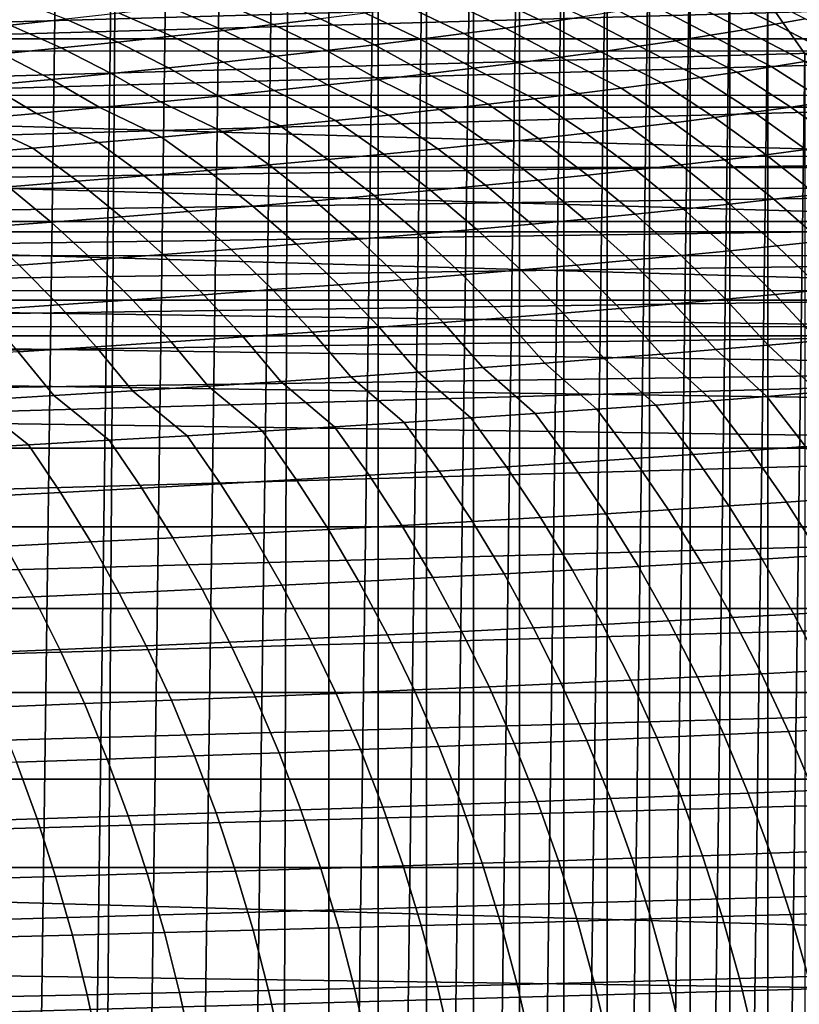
# Model space of a CAD drawing. Header units: metres. Extents: x -166 to 33, y -71 to 34.
# Tile 261 of 332: x 12 to 20, y 4 to 13. Entities that reach past the tile are written whole.
import ezdxf

# ---------------------------------------------------------------- set-up
doc = ezdxf.new("R2010")
doc.units = ezdxf.units.M
doc.layers.add('solid_12208131', color=7, linetype='CONTINUOUS')

msp = doc.modelspace()

# ---------------------------------------------------------------- linework, layer by layer
at = {"layer": 'solid_12208131'}
for points in [[(11.653308, -20.361021, -0.2), (12.189622, 20.050842, -0.2), (12.718188, 19.726845, -0.2), (12.189622, -20.050842, -0.2)], [(12.189622, -20.050842, -0.2), (12.718188, 19.726845, -0.2), (13.238109, 19.389509, -0.2), (12.718188, -19.726845, -0.2)], [(12.970695, -19.565378, -0.2), (12.718188, -19.726845, -0.2), (13.238109, 19.389509, -0.2)], [(12.970695, -19.565378, -0.2), (13.238109, 19.389509, -0.2), (13.748559, 19.039461, -0.2), (13.238109, -19.389509, -0.2)], [(13.238109, -19.389509, -0.2), (13.748559, 19.039461, -0.2), (14.248661, 18.677298, -0.2), (13.748559, -19.039461, -0.2)], [(13.748559, -19.039461, -0.2), (14.248661, 18.677298, -0.2), (14.738088, 18.3034, -0.2), (14.248661, -18.677298, -0.2)], [(14.248661, -18.677298, -0.2), (14.738088, 18.3034, -0.2), (14.83966, 18.223272, -0.2), (14.738088, -18.3034, -0.2)], [(15.216696, -17.917906, -0.2), (14.738088, -18.3034, -0.2), (14.83966, 18.223272, -0.2), (15.216696, 17.917906, -0.2)], [(15.216696, -17.917906, -0.2), (15.216696, 17.917906, -0.2), (15.683777, 17.521519, -0.2)], [(15.683777, -17.521519, -0.2), (15.216696, -17.917906, -0.2), (15.683777, 17.521519, -0.2)], [(15.683777, -17.521519, -0.2), (15.683777, 17.521519, -0.2), (16.139318, 17.114267, -0.2)], [(16.139318, -17.114267, -0.2), (15.683777, -17.521519, -0.2), (16.139318, 17.114267, -0.2)], [(16.139318, -17.114267, -0.2), (16.139318, 17.114267, -0.2), (16.583292, 16.696228, -0.2)], [(16.583292, -16.696228, -0.2), (16.139318, -17.114267, -0.2), (16.583292, 16.696228, -0.2)], [(16.583292, -16.696228, -0.2), (16.583292, 16.696228, -0.2), (17.015635, 16.267481, -0.2)], [(17.015635, -16.267481, -0.2), (16.583292, -16.696228, -0.2), (17.015635, 16.267481, -0.2)], [(17.015635, -16.267481, -0.2), (17.015635, 16.267481, -0.2), (17.436235, 15.82814, -0.2)], [(17.436235, -15.828141, -0.2), (17.015635, -16.267481, -0.2), (17.436235, 15.82814, -0.2)], [(17.436235, -15.828141, -0.2), (17.436235, 15.82814, -0.2), (17.845177, 15.378242, -0.2)], [(17.845177, -15.378242, -0.2), (17.436235, -15.828141, -0.2), (17.845177, 15.378242, -0.2)], [(17.845177, -15.378242, -0.2), (17.845177, 15.378242, -0.2), (18.242527, 14.917761, -0.2)], [(18.242527, -14.917761, -0.2), (17.845177, -15.378242, -0.2), (18.242527, 14.917761, -0.2)], [(18.242527, -14.917761, -0.2), (18.242527, 14.917761, -0.2), (18.627888, 14.447185, -0.2)], [(18.627888, -14.447186, -0.2), (18.242527, -14.917761, -0.2), (18.627888, 14.447185, -0.2)], [(18.627888, -14.447186, -0.2), (18.627888, 14.447185, -0.2), (19.001162, 13.96664, -0.2)], [(19.001162, -13.96664, -0.2), (18.627888, -14.447186, -0.2), (19.001162, 13.96664, -0.2)], [(19.001162, -13.96664, -0.2), (19.001162, 13.96664, -0.2), (19.361843, 13.476766, -0.2)], [(23.760414, 13.61153, 136.199997), (7.33399, 13.612463, 136.199997), (6.570978, 13.121778, 136.199997)], [(24.523552, 13.120598, 136.199997), (23.760414, 13.61153, 136.199997), (6.570978, 13.121778, 136.199997)], [(17.260868, 13.2752, 183.310104), (17.61776, 13.328105, 181.600967), (17.078506, 13.579411, 181.459488), (16.727575, 13.525568, 183.162277)], [(19.429594, 13.258281, 174.865494), (19.711723, 13.310496, 173.145172), (19.155827, 13.593335, 173.036194), (18.878986, 13.540063, 174.750717)], [(6.665222, 13.00564, 136.449997), (7.421, 13.491399, 136.449997), (23.676027, 13.49112, 136.449997)], [(6.665222, 13.00564, 136.449997), (23.676027, 13.49112, 136.449997), (24.431746, 13.005406, 136.449997)], [(12.20992, 13.250574, 198.130722), (12.736465, 13.307045, 196.469284), (12.239281, 13.498008, 196.260635), (11.720287, 13.440809, 197.91478)], [(14.225808, 13.200253, 193.32106), (14.693103, 13.254935, 191.636948), (14.182461, 13.474468, 191.452805), (13.72211, 13.418952, 193.129868)], [(14.693103, 13.254935, 191.636948), (15.139423, 13.309381, 189.948624), (14.621998, 13.529744, 189.771439), (14.182461, 13.474468, 191.452805)], [(16.49263, 13.169223, 186.722031), (16.886042, 13.222252, 185.017242), (16.358843, 13.471683, 184.86293), (15.971663, 13.417715, 186.561157)], [(16.886042, 13.222252, 185.017242), (17.260868, 13.2752, 183.310104), (16.727575, 13.525568, 183.162277), (16.358843, 13.471683, 184.86293)], [(18.820066, 13.154262, 178.304581), (19.132553, 13.206218, 176.585358), (18.587332, 13.486946, 176.464691), (18.280342, 13.43394, 178.177933)], [(19.132553, 13.206218, 176.585358), (19.429594, 13.258281, 174.865494), (18.878986, 13.540063, 174.750717), (18.587332, 13.486946, 176.464691)], [(19.361843, -13.476766, -0.2), (19.001162, -13.96664, -0.2), (19.361843, 13.476766, -0.2)], [(19.860577, 13.444878, 2.938449), (20.388765, 12.655087, 2.828403), (19.709709, 12.977894, -0.2), (19.361843, 13.476766, -0.2)], [(19.361843, -13.476766, -0.2), (19.361843, 13.476766, -0.2), (19.709709, 12.977894, -0.2)], [(13.736909, 13.145294, 195.000473), (14.225808, 13.200253, 193.32106), (13.72211, 13.418952, 193.129868), (13.240319, 13.363157, 194.802185)], [(16.079987, 13.116074, 188.424088), (16.49263, 13.169223, 186.722031), (15.971663, 13.417715, 186.561157), (15.565401, 13.363627, 188.256531)], [(18.146147, 13.050522, 181.739822), (18.491484, 13.102375, 180.022842), (17.957369, 13.381005, 179.890137), (17.61776, 13.328105, 181.600967)], [(18.491484, 13.102375, 180.022842), (18.820066, 13.154262, 178.304581), (18.280342, 13.43394, 178.177933), (17.957369, 13.381005, 179.890137)], [(12.691783, 13.034393, 198.343384), (13.225778, 13.090021, 196.674728), (12.736465, 13.307045, 196.469284), (12.20992, 13.250574, 198.130722)], [(13.225778, 13.090021, 196.674728), (13.736909, 13.145294, 195.000473), (13.240319, 13.363157, 194.802185), (12.736465, 13.307045, 196.469284)], [(15.194478, 13.009265, 191.81813), (15.647481, 13.062767, 190.12294), (15.139423, 13.309381, 189.948624), (14.693103, 13.254935, 191.636948)], [(15.647481, 13.062767, 190.12294), (16.079987, 13.116074, 188.424088), (15.565401, 13.363627, 188.256531), (15.139423, 13.309381, 189.948624)], [(17.783398, 12.998662, 183.455215), (18.146147, 13.050522, 181.739822), (17.61776, 13.328105, 181.600967), (17.260868, 13.2752, 183.310104)], [(20.292574, 13.008407, 173.020981), (19.711723, 13.310496, 173.145172), (19.429594, 13.258281, 174.865494), (20.009104, 12.957655, 174.736069)], [(12.134295, 12.978373, 200.005951), (12.691783, 13.034393, 198.343384), (12.20992, 13.250574, 198.130722), (11.660058, 13.193707, 199.786057)], [(14.224442, 12.901517, 195.195572), (14.720343, 12.955527, 193.509155), (14.225808, 13.200253, 193.32106), (13.736909, 13.145294, 195.000473)], [(14.720343, 12.955527, 193.509155), (15.194478, 13.009265, 191.81813), (14.693103, 13.254935, 191.636948), (14.225808, 13.200253, 193.32106)], [(17.003042, 12.894776, 186.879944), (17.402582, 12.94676, 185.168701), (16.886042, 13.222252, 185.017242), (16.49263, 13.169223, 186.722031)], [(17.402582, 12.94676, 185.168701), (17.783398, 12.998662, 183.455215), (17.260868, 13.2752, 183.310104), (16.886042, 13.222252, 185.017242)], [(19.710871, 12.907057, 176.450775), (19.132553, 13.206218, 176.585358), (18.820066, 13.154262, 178.304581), (19.397379, 12.856567, 178.164963)], [(20.009104, 12.957655, 174.736069), (19.429594, 13.258281, 174.865494), (19.132553, 13.206218, 176.585358), (19.710871, 12.907057, 176.450775)], [(24.523552, 13.120598, 136.199997), (6.570978, 13.121778, 136.199997), (5.83672, 12.588051, 136.199997)], [(25.258116, 12.586449, 136.199997), (24.523552, 13.120598, 136.199997), (5.83672, 12.588051, 136.199997)], [(13.706142, 12.847196, 196.876877), (14.224442, 12.901517, 195.195572), (13.736909, 13.145294, 195.000473), (13.225778, 13.090021, 196.674728)], [(16.145208, 12.790418, 190.294067), (16.584131, 12.842675, 188.588547), (16.079987, 13.116074, 188.424088), (15.647481, 13.062767, 190.12294)], [(16.584131, 12.842675, 188.588547), (17.003042, 12.894776, 186.879944), (16.49263, 13.169223, 186.722031), (16.079987, 13.116074, 188.424088)], [(19.067982, 12.806149, 179.878342), (18.491484, 13.102375, 180.022842), (18.146147, 13.050522, 181.739822), (18.722029, 12.755768, 181.590591)], [(19.397379, 12.856567, 178.164963), (18.820066, 13.154262, 178.304581), (18.491484, 13.102375, 180.022842), (19.067982, 12.806149, 179.878342)], [(12.599807, 12.737467, 200.222305), (13.164809, 12.792525, 198.552597), (12.691783, 13.034393, 198.343384), (12.134295, 12.978373, 200.005951)], [(13.164809, 12.792525, 198.552597), (13.706142, 12.847196, 196.876877), (13.225778, 13.090021, 196.674728), (12.691783, 13.034393, 198.343384)], [(15.204781, 12.685285, 193.693817), (15.685638, 12.737967, 191.995972), (15.194478, 13.009265, 191.81813), (14.720343, 12.955527, 193.509155)], [(15.685638, 12.737967, 191.995972), (16.145208, 12.790418, 190.294067), (15.647481, 13.062767, 190.12294), (15.194478, 13.009265, 191.81813)], [(18.722029, 12.755768, 181.590591), (18.146147, 13.050522, 181.739822), (17.783398, 12.998662, 183.455215), (18.358873, 12.705386, 183.301407)], [(5.937696, 12.477086, 136.449997), (6.665222, 13.00564, 136.449997), (24.431746, 13.005406, 136.449997)], [(5.937696, 12.477086, 136.449997), (24.431746, 13.005406, 136.449997), (25.159126, 12.476976, 136.449997)], [(12.0105, 12.681982, 201.885529), (12.599807, 12.737467, 200.222305), (12.134295, 12.978373, 200.005951), (11.55268, 12.921921, 201.662018)], [(14.701998, 12.632333, 195.387085), (15.204781, 12.685285, 193.693817), (14.720343, 12.955527, 193.509155), (14.224442, 12.901517, 195.195572)], [(17.977863, 12.654968, 185.010483), (17.402582, 12.94676, 185.168701), (17.003042, 12.894776, 186.879944), (17.57835, 12.604478, 186.717529)], [(18.358873, 12.705386, 183.301407), (17.783398, 12.998662, 183.455215), (17.402582, 12.94676, 185.168701), (17.977863, 12.654968, 185.010483)], [(19.709709, -12.977894, -0.2), (19.361843, -13.476766, -0.2), (19.709709, 12.977894, -0.2)], [(13.628106, 12.525474, 198.758011), (14.176653, 12.579076, 197.075317), (13.706142, 12.847196, 196.876877), (13.164809, 12.792525, 198.552597)], [(14.176653, 12.579076, 197.075317), (14.701998, 12.632333, 195.387085), (14.224442, 12.901517, 195.195572), (13.706142, 12.847196, 196.876877)], [(17.159691, 12.553879, 188.42215), (16.584131, 12.842675, 188.588547), (16.145208, 12.790418, 190.294067), (16.721254, 12.503135, 190.123901)], [(17.57835, 12.604478, 186.717529), (17.003042, 12.894776, 186.879944), (16.584131, 12.842675, 188.588547), (17.159691, 12.553879, 188.42215)], [(19.578161, 12.476697, 180.004333), (19.912884, 12.525867, 178.285217), (19.397379, 12.856567, 178.164963), (19.067982, 12.806149, 179.878342)], [(19.912884, 12.525867, 178.285217), (20.231594, 12.575105, 176.565353), (19.710871, 12.907057, 176.450775), (19.397379, 12.856567, 178.164963)], [(12.45885, 12.417087, 202.10495), (13.055718, 12.47149, 200.434708), (12.599807, 12.737467, 200.222305), (12.0105, 12.681982, 201.885529)], [(13.055718, 12.47149, 200.434708), (13.628106, 12.525474, 198.758011), (13.164809, 12.792525, 198.552597), (12.599807, 12.737467, 200.222305)], [(16.262409, 12.45221, 191.822266), (15.685638, 12.737967, 191.995972), (15.204781, 12.685285, 193.693817), (15.782526, 12.401069, 193.516785)], [(16.721254, 12.503135, 190.123901), (16.145208, 12.790418, 190.294067), (15.685638, 12.737967, 191.995972), (16.262409, 12.45221, 191.822266)], [(18.858055, 12.378427, 183.439163), (19.22677, 12.427563, 181.722427), (18.722029, 12.755768, 181.590591), (18.358873, 12.705386, 183.301407)], [(19.22677, 12.427563, 181.722427), (19.578161, 12.476697, 180.004333), (19.067982, 12.806149, 179.878342), (18.722029, 12.755768, 181.590591)], [(11.836861, 12.362226, 203.76828), (12.45885, 12.417087, 202.10495), (12.0105, 12.681982, 201.885529), (11.396253, 12.626033, 203.541809)], [(15.782526, 12.401069, 193.516785), (15.204781, 12.685285, 193.693817), (14.701998, 12.632333, 195.387085), (15.280976, 12.349673, 195.206955)], [(18.066038, 12.280011, 186.867432), (18.471363, 12.329255, 185.154266), (17.977863, 12.654968, 185.010483), (17.57835, 12.604478, 186.717529)], [(18.471363, 12.329255, 185.154266), (18.858055, 12.378427, 183.439163), (18.358873, 12.705386, 183.301407), (17.977863, 12.654968, 185.010483)], [(25.258116, 12.586449, 136.199997), (5.83672, 12.588051, 136.199997), (5.133691, 12.012799, 136.199997)], [(25.96146, 12.010715, 136.199997), (25.258116, 12.586449, 136.199997), (5.133691, 12.012799, 136.199997)], [(14.757129, 12.297989, 196.892288), (14.176653, 12.579076, 197.075317), (13.628106, 12.525474, 198.758011), (14.210353, 12.245978, 198.572327)], [(15.280976, 12.349673, 195.206955), (14.701998, 12.632333, 195.387085), (14.176653, 12.579076, 197.075317), (14.757129, 12.297989, 196.892288)], [(17.196907, 12.181169, 190.286346), (17.641432, 12.230661, 188.578293), (17.159691, 12.553879, 188.42215), (16.721254, 12.503135, 190.123901)], [(17.641432, 12.230661, 188.578293), (18.066038, 12.280011, 186.867432), (17.57835, 12.604478, 186.717529), (17.159691, 12.553879, 188.42215)], [(5.241344, 11.907596, 136.449997), (5.937696, 12.477086, 136.449997), (25.855291, 11.907668, 136.449997)], [(5.937696, 12.477086, 136.449997), (25.159126, 12.476976, 136.449997), (25.855291, 11.907668, 136.449997)], [(13.640018, 12.193606, 200.246567), (13.055718, 12.47149, 200.434708), (12.45885, 12.417087, 202.10495), (13.045493, 12.140836, 201.914581)], [(14.210353, 12.245978, 198.572327), (13.628106, 12.525474, 198.758011), (13.055718, 12.47149, 200.434708), (13.640018, 12.193606, 200.246567)], [(16.245577, 12.081614, 193.692078), (16.731834, 12.131497, 191.991104), (16.262409, 12.45221, 191.822266), (15.782526, 12.401069, 193.516785)], [(16.731834, 12.131497, 191.991104), (17.196907, 12.181169, 190.286346), (16.721254, 12.503135, 190.123901), (16.262409, 12.45221, 191.822266)], [(19.717861, 12.075216, 181.85054), (20.074551, 12.123004, 180.126785), (19.578161, 12.476697, 180.004333), (19.22677, 12.427563, 181.722427)], [(20.074551, 12.123004, 180.126785), (20.414463, 12.170824, 178.402069), (19.912884, 12.525867, 178.285217), (19.578161, 12.476697, 180.004333)], [(12.426145, 12.087632, 203.575897), (11.836861, 12.362226, 203.76828), (11.189112, 12.306871, 205.42421), (11.781342, 12.033957, 205.230042)], [(13.045493, 12.140836, 201.914581), (12.45885, 12.417087, 202.10495), (11.836861, 12.362226, 203.76828), (12.426145, 12.087632, 203.575897)], [(15.737501, 12.031483, 195.388779), (16.245577, 12.081614, 193.692078), (15.782526, 12.401069, 193.516785), (15.280976, 12.349673, 195.206955)], [(18.951504, 11.9796, 185.294022), (19.343733, 12.027426, 183.573059), (18.858055, 12.378427, 183.439163), (18.471363, 12.329255, 185.154266)], [(19.343733, 12.027426, 183.573059), (19.717861, 12.075216, 181.85054), (19.22677, 12.427563, 181.722427), (18.858055, 12.378427, 183.439163)], [(14.653362, 11.930332, 198.767334), (15.206975, 11.981067, 197.080688), (14.757129, 12.297989, 196.892288), (14.210353, 12.245978, 198.572327)], [(15.206975, 11.981067, 197.080688), (15.737501, 12.031483, 195.388779), (15.280976, 12.349673, 195.206955), (14.757129, 12.297989, 196.892288)], [(18.110115, 11.883702, 188.730057), (18.540516, 11.931704, 187.013153), (18.066038, 12.280011, 186.867432), (17.641432, 12.230661, 188.578293)], [(18.540516, 11.931704, 187.013153), (18.951504, 11.9796, 185.294022), (18.471363, 12.329255, 185.154266), (18.066038, 12.280011, 186.867432)], [(13.474337, 11.827765, 202.122925), (14.076028, 11.879244, 200.448227), (13.640018, 12.193606, 200.246567), (13.045493, 12.140836, 201.914581)], [(14.076028, 11.879244, 200.448227), (14.653362, 11.930332, 198.767334), (14.210353, 12.245978, 198.572327), (13.640018, 12.193606, 200.246567)], [(17.188522, 11.787247, 192.155228), (17.659662, 11.835562, 190.44426), (17.196907, 12.181169, 190.286346), (16.731834, 12.131497, 191.991104)], [(17.659662, 11.835562, 190.44426), (18.110115, 11.883702, 188.730057), (17.641432, 12.230661, 188.578293), (17.196907, 12.181169, 190.286346)], [(12.195339, 11.723497, 205.451782), (12.847652, 11.775862, 203.790924), (12.426145, 12.087632, 203.575897), (11.781342, 12.033957, 205.230042)], [(12.847652, 11.775862, 203.790924), (13.474337, 11.827765, 202.122925), (13.045493, 12.140836, 201.914581), (12.426145, 12.087632, 203.575897)], [(16.181623, 11.689959, 195.565536), (16.696054, 11.738724, 193.862503), (16.245577, 12.081614, 193.692078), (15.737501, 12.031483, 195.388779)], [(16.696054, 11.738724, 193.862503), (17.188522, 11.787247, 192.155228), (16.731834, 12.131497, 191.991104), (16.245577, 12.081614, 193.692078)], [(25.96146, 12.010715, 136.199997), (5.133691, 12.012799, 136.199997), (4.794648, 11.710178, 136.199997)], [(26.300617, 11.7079, 136.199997), (25.96146, 12.010715, 136.199997), (4.794648, 11.710178, 136.199997)], [(15.64459, 11.640916, 197.26384), (16.181623, 11.689959, 195.565536), (15.737501, 12.031483, 195.388779), (15.206975, 11.981067, 197.080688)], [(19.417286, 11.606704, 185.429794), (19.814899, 11.653086, 183.70314), (19.343733, 12.027426, 183.573059), (18.951504, 11.9796, 185.294022)], [(19.814899, 11.653086, 183.70314), (20.194294, 11.699432, 181.975021), (19.717861, 12.075216, 181.85054), (19.343733, 12.027426, 183.573059)], [(4.578425, 11.299017, 136.449997), (5.241344, 11.907596, 136.449997), (26.518059, 11.29923, 136.449997)], [(5.241344, 11.907596, 136.449997), (25.855291, 11.907668, 136.449997), (26.518059, 11.29923, 136.449997)], [(14.500166, 11.541861, 200.644287), (15.084318, 11.591561, 198.956924), (14.653362, 11.930332, 198.767334), (14.076028, 11.879244, 200.448227)], [(15.084318, 11.591561, 198.956924), (15.64459, 11.640916, 197.26384), (15.206975, 11.981067, 197.080688), (14.653362, 11.930332, 198.767334)], [(18.564753, 11.513698, 188.877518), (19.00079, 11.560251, 187.154724), (18.540516, 11.931704, 187.013153), (18.110115, 11.883702, 188.730057)], [(19.00079, 11.560251, 187.154724), (19.417286, 11.606704, 185.429794), (18.951504, 11.9796, 185.294022), (18.540516, 11.931704, 187.013153)], [(13.257666, 11.441283, 204), (13.891496, 11.491779, 202.32547), (13.474337, 11.827765, 202.122925), (12.847652, 11.775862, 203.790924)], [(13.891496, 11.491779, 202.32547), (14.500166, 11.541861, 200.644287), (14.076028, 11.879244, 200.448227), (13.474337, 11.827765, 202.122925)], [(17.631493, 11.420146, 192.314713), (18.108534, 11.467007, 190.597687), (17.659662, 11.835562, 190.44426), (17.188522, 11.787247, 192.155228)], [(18.108534, 11.467007, 190.597687), (18.564753, 11.513698, 188.877518), (18.110115, 11.883702, 188.730057), (17.659662, 11.835562, 190.44426)], [(26.300617, 11.7079, 136.199997), (4.794648, 11.710178, 136.199997), (4.464201, 11.39782, 136.199997)], [(26.631132, 11.395398, 136.199997), (26.300617, 11.7079, 136.199997), (4.464201, 11.39782, 136.199997)], [(11.911972, 11.338909, 207.327133), (12.598038, 11.390338, 205.667374), (12.195339, 11.723497, 205.451782), (11.516762, 11.670638, 207.105011)], [(12.598038, 11.390338, 205.667374), (13.257666, 11.441283, 204), (12.847652, 11.775862, 203.790924), (12.195339, 11.723497, 205.451782)], [(16.612371, 11.325783, 195.737289), (17.132986, 11.373082, 194.028076), (16.696054, 11.738724, 193.862503), (16.181623, 11.689959, 195.565536)], [(17.132986, 11.373082, 194.028076), (17.631493, 11.420146, 192.314713), (17.188522, 11.787247, 192.155228), (16.696054, 11.738724, 193.862503)], [(15.50226, 11.230339, 199.141144), (16.06901, 11.278213, 197.441803), (15.64459, 11.640916, 197.26384), (15.084318, 11.591561, 198.956924)], [(16.06901, 11.278213, 197.441803), (16.612371, 11.325783, 195.737289), (16.181623, 11.689959, 195.565536), (15.64459, 11.640916, 197.26384)], [(19.86779, 11.211273, 185.561325), (20.270624, 11.256118, 183.829147), (19.814899, 11.653086, 183.70314), (19.417286, 11.606704, 185.429794)], [(14.296017, 11.133548, 202.522293), (14.911476, 11.182129, 200.834808), (14.500166, 11.541861, 200.644287), (13.891496, 11.491779, 202.32547)], [(14.911476, 11.182129, 200.834808), (15.50226, 11.230339, 199.141144), (15.084318, 11.591561, 198.956924), (14.500166, 11.541861, 200.644287)], [(19.004452, 11.121347, 189.020355), (19.445953, 11.166361, 187.291855), (19.00079, 11.560251, 187.154724), (18.564753, 11.513698, 188.877518)], [(19.445953, 11.166361, 187.291855), (19.86779, 11.211273, 185.561325), (19.417286, 11.606704, 185.429794), (19.00079, 11.560251, 187.154724)], [(12.988493, 11.035141, 205.876877), (13.655236, 11.084563, 204.203156), (13.257666, 11.441283, 204), (12.598038, 11.390338, 205.667374)], [(13.655236, 11.084563, 204.203156), (14.296017, 11.133548, 202.522293), (13.891496, 11.491779, 202.32547), (13.257666, 11.441283, 204)], [(18.059877, 11.030892, 192.469208), (18.542643, 11.076202, 190.746323), (18.108534, 11.467007, 190.597687), (17.631493, 11.420146, 192.314713)], [(18.542643, 11.076202, 190.746323), (19.004452, 11.121347, 189.020355), (18.564753, 11.513698, 188.877518), (18.108534, 11.467007, 190.597687)], [(26.631132, 11.395398, 136.199997), (4.464201, 11.39782, 136.199997), (4.142683, 11.076041, 136.199997)], [(26.952639, 11.073559, 136.199997), (26.631132, 11.395398, 136.199997), (4.142683, 11.076041, 136.199997)], [(12.295142, 10.985249, 207.542984), (12.988493, 11.035141, 205.876877), (12.598038, 11.390338, 205.667374), (11.911972, 11.338909, 207.327133)], [(17.028904, 10.939648, 195.903671), (17.555513, 10.985385, 194.188492), (17.132986, 11.373082, 194.028076), (16.612371, 11.325783, 195.737289)], [(17.555513, 10.985385, 194.188492), (18.059877, 11.030892, 192.469208), (17.631493, 11.420146, 192.314713), (17.132986, 11.373082, 194.028076)], [(3.950842, 10.653222, 136.449997), (4.578425, 11.299017, 136.449997), (27.145607, 10.653456, 136.449997)], [(4.578425, 11.299017, 136.449997), (26.518059, 11.29923, 136.449997), (27.145607, 10.653456, 136.449997)], [(15.906373, 10.847354, 199.319626), (16.479406, 10.893647, 197.614227), (16.06901, 11.278213, 197.441803), (15.50226, 11.230339, 199.141144)], [(16.479406, 10.893647, 197.614227), (17.028904, 10.939648, 195.903671), (16.612371, 11.325783, 195.737289), (16.06901, 11.278213, 197.441803)], [(14.687115, 10.753752, 202.712982), (15.309158, 10.800733, 201.019363), (14.911476, 11.182129, 200.834808), (14.296017, 11.133548, 202.522293)], [(15.309158, 10.800733, 201.019363), (15.906373, 10.847354, 199.319626), (15.50226, 11.230339, 199.141144), (14.911476, 11.182129, 200.834808)], [(19.428318, 10.707356, 189.158295), (19.875099, 10.750735, 187.424286), (19.445953, 11.166361, 187.291855), (19.004452, 11.121347, 189.020355)], [(19.875099, 10.750735, 187.424286), (20.302097, 10.794016, 185.688324), (19.86779, 11.211273, 185.561325), (19.445953, 11.166361, 187.291855)], [(26.952639, 11.073559, 136.199997), (4.142683, 11.076041, 136.199997), (3.830409, 10.745165, 136.199997)], [(27.264841, 10.742685, 136.199997), (26.952639, 11.073559, 136.199997), (3.830409, 10.745165, 136.199997)], [(13.36595, 10.658584, 206.079834), (14.039594, 10.70638, 204.399963), (13.655236, 11.084563, 204.203156), (12.988493, 11.035141, 205.876877)], [(14.039594, 10.70638, 204.399963), (14.687115, 10.753752, 202.712982), (14.296017, 11.133548, 202.522293), (13.655236, 11.084563, 204.203156)], [(18.472807, 10.620183, 192.618393), (18.961103, 10.66385, 190.889847), (18.542643, 11.076202, 190.746323), (18.059877, 11.030892, 192.469208)], [(18.961103, 10.66385, 190.889847), (19.428318, 10.707356, 189.158295), (19.004452, 11.121347, 189.020355), (18.542643, 11.076202, 190.746323)], [(11.937709, 10.561589, 209.416229), (12.665534, 10.610331, 207.75209), (12.295142, 10.985249, 207.542984), (11.574549, 10.934853, 209.200974)], [(12.665534, 10.610331, 207.75209), (13.36595, 10.658584, 206.079834), (12.988493, 11.035141, 205.876877), (12.295142, 10.985249, 207.542984)], [(17.430378, 10.532244, 196.064362), (17.962782, 10.576324, 194.343399), (17.555513, 10.985385, 194.188492), (17.028904, 10.939648, 195.903671)], [(17.962782, 10.576324, 194.343399), (18.472807, 10.620183, 192.618393), (18.059877, 11.030892, 192.469208), (17.555513, 10.985385, 194.188492)], [(16.295843, 10.443291, 199.491959), (16.874949, 10.48791, 197.780716), (16.479406, 10.893647, 197.614227), (15.906373, 10.847354, 199.319626)], [(16.874949, 10.48791, 197.780716), (17.430378, 10.532244, 196.064362), (17.028904, 10.939648, 195.903671), (16.479406, 10.893647, 197.614227)], [(15.064004, 10.353073, 202.897125), (15.692412, 10.398355, 201.197601), (15.309158, 10.800733, 201.019363), (14.687115, 10.753752, 202.712982)], [(15.692412, 10.398355, 201.197601), (16.295843, 10.443291, 199.491959), (15.906373, 10.847354, 199.319626), (15.309158, 10.800733, 201.019363)], [(27.264841, 10.742685, 136.199997), (3.830409, 10.745165, 136.199997), (3.527599, 10.4054, 136.199997)], [(27.567522, 10.402985, 136.199997), (27.264841, 10.742685, 136.199997), (3.527599, 10.4054, 136.199997)], [(13.729652, 10.26134, 206.275833), (14.409967, 10.307411, 204.590027), (14.039594, 10.70638, 204.399963), (13.36595, 10.658584, 206.079834)], [(14.409967, 10.307411, 204.590027), (15.064004, 10.353073, 202.897125), (14.687115, 10.753752, 202.712982), (14.039594, 10.70638, 204.399963)], [(19.363039, 10.230646, 191.027924), (19.835457, 10.272425, 189.291), (19.428318, 10.707356, 189.158295), (18.961103, 10.66385, 190.889847)], [(19.835457, 10.272425, 189.291), (20.287325, 10.314079, 187.551682), (19.875099, 10.750735, 187.424286), (19.428318, 10.707356, 189.158295)], [(3.651032, 10.317096, 136.449997), (3.950842, 10.653222, 136.449997), (27.445446, 10.317292, 136.449997)], [(3.950842, 10.653222, 136.449997), (27.145607, 10.653456, 136.449997), (27.445446, 10.317292, 136.449997)], [(12.287594, 10.167842, 209.624084), (13.022408, 10.214828, 207.954025), (12.665534, 10.610331, 207.75209), (11.937709, 10.561589, 209.416229)], [(13.022408, 10.214828, 207.954025), (13.729652, 10.26134, 206.275833), (13.36595, 10.658584, 206.079834), (12.665534, 10.610331, 207.75209)], [(18.353939, 10.146596, 194.492432), (18.869415, 10.188713, 192.761917), (18.472807, 10.620183, 192.618393), (17.962782, 10.576324, 194.343399)], [(18.869415, 10.188713, 192.761917), (19.363039, 10.230646, 191.027924), (18.961103, 10.66385, 190.889847), (18.472807, 10.620183, 192.618393)], [(17.254814, 10.061687, 197.940903), (17.815956, 10.104263, 196.218948), (17.430378, 10.532244, 196.064362), (16.874949, 10.48791, 197.780716)], [(17.815956, 10.104263, 196.218948), (18.353939, 10.146596, 194.492432), (17.962782, 10.576324, 194.343399), (17.430378, 10.532244, 196.064362)], [(27.567522, 10.402985, 136.199997), (3.527599, 10.4054, 136.199997), (3.234728, 10.057261, 136.199997)], [(16.060444, 9.97568, 201.369095), (16.669861, 10.018836, 199.657791), (16.295843, 10.443291, 199.491959), (15.692412, 10.398355, 201.197601)], [(16.669861, 10.018836, 199.657791), (17.254814, 10.061687, 197.940903), (16.874949, 10.48791, 197.780716), (16.295843, 10.443291, 199.491959)], [(27.567522, 10.402985, 136.199997), (3.234728, 10.057261, 136.199997), (2.951917, 9.70088, 136.199997), (27.860229, 10.054936, 136.199997)], [(3.651032, 10.317096, 136.449997), (27.735666, 9.97261, 136.449997), (28.015898, 9.619798, 136.449997), (3.360865, 9.972476, 136.449997)], [(3.651032, 10.317096, 136.449997), (27.445446, 10.317292, 136.449997), (27.735666, 9.97261, 136.449997)], [(14.765594, 9.888334, 204.772903), (15.425906, 9.93219, 203.074295), (15.064004, 10.353073, 202.897125), (14.409967, 10.307411, 204.590027)], [(15.425906, 9.93219, 203.074295), (16.060444, 9.97568, 201.369095), (15.692412, 10.398355, 201.197601), (15.064004, 10.353073, 202.897125)], [(13.365033, 9.799409, 208.148315), (14.078856, 9.844084, 206.464417), (13.729652, 10.26134, 206.275833), (13.022408, 10.214828, 207.954025)], [(14.078856, 9.844084, 206.464417), (14.765594, 9.888334, 204.772903), (14.409967, 10.307411, 204.590027), (13.729652, 10.26134, 206.275833)], [(19.843056, 9.785175, 190.818176), (19.363039, 10.230646, 191.027924), (18.869415, 10.188713, 192.761917), (19.351768, 9.74535, 192.546982)], [(20.313419, 9.824861, 189.086639), (19.835457, 10.272425, 189.291), (19.363039, 10.230646, 191.027924), (19.843056, 9.785175, 190.818176)], [(11.853615, 9.708664, 211.491165), (12.623487, 9.754279, 209.824097), (12.287594, 10.167842, 209.624084), (11.524609, 10.120353, 211.285477)], [(12.623487, 9.754279, 209.824097), (13.365033, 9.799409, 208.148315), (13.022408, 10.214828, 207.954025), (12.287594, 10.167842, 209.624084)], [(18.838915, 9.705355, 194.272522), (18.353939, 10.146596, 194.492432), (17.815956, 10.104263, 196.218948), (18.303852, 9.665163, 195.994263)], [(19.351768, 9.74535, 192.546982), (18.869415, 10.188713, 192.761917), (18.353939, 10.146596, 194.492432), (18.838915, 9.705355, 194.272522)], [(27.860229, 10.054936, 136.199997), (2.679638, 9.336837, 136.199997), (2.167292, 8.586879, 136.199997), (28.414944, 9.334736, 136.199997)], [(27.860229, 10.054936, 136.199997), (2.951917, 9.70088, 136.199997), (2.679638, 9.336837, 136.199997)], [(17.745937, 9.624744, 197.71167), (17.254814, 10.061687, 197.940903), (16.669861, 10.018836, 199.657791), (17.164528, 9.584073, 199.42421)], [(18.303852, 9.665163, 195.994263), (17.815956, 10.104263, 196.218948), (17.254814, 10.061687, 197.940903), (17.745937, 9.624744, 197.71167)], [(3.360865, 9.972476, 136.449997), (28.015898, 9.619798, 136.449997), (28.285894, 9.259161, 136.449997), (3.08071, 9.619746, 136.449997)], [(16.558981, 9.543118, 201.131378), (16.060444, 9.97568, 201.369095), (15.425906, 9.93219, 203.074295), (15.928647, 9.501854, 202.832672)], [(17.164528, 9.584073, 199.42421), (16.669861, 10.018836, 199.657791), (16.060444, 9.97568, 201.369095), (16.558981, 9.543118, 201.131378)], [(15.272883, 9.460251, 204.527588), (14.765594, 9.888334, 204.772903), (14.078856, 9.844084, 206.464417), (14.591045, 9.418281, 206.215622)], [(15.928647, 9.501854, 202.832672), (15.425906, 9.93219, 203.074295), (14.765594, 9.888334, 204.772903), (15.272883, 9.460251, 204.527588)], [(13.882486, 9.375916, 207.896271), (13.365033, 9.799409, 208.148315), (12.623487, 9.754279, 209.824097), (13.146567, 9.333126, 209.569046)], [(14.591045, 9.418281, 206.215622), (14.078856, 9.844084, 206.464417), (13.365033, 9.799409, 208.148315), (13.882486, 9.375916, 207.896271)], [(19.714523, 9.274343, 192.676773), (20.210627, 9.312276, 190.943039), (19.843056, 9.785175, 190.818176), (19.351768, 9.74535, 192.546982)], [(12.38269, 9.289886, 211.233368), (11.853615, 9.708664, 211.491165), (11.054824, 9.662533, 213.148972), (11.590273, 9.246165, 212.888657)], [(13.146567, 9.333126, 209.569046), (12.623487, 9.754279, 209.824097), (11.853615, 9.708664, 211.491165), (12.38269, 9.289886, 211.233368)], [(18.093555, 9.159464, 197.856552), (18.656633, 9.197963, 196.134079), (18.303852, 9.665163, 195.994263), (17.745937, 9.624744, 197.71167)], [(18.656633, 9.197963, 196.134079), (19.196739, 9.236247, 194.407303), (18.838915, 9.705355, 194.272522), (18.303852, 9.665163, 195.994263)], [(19.196739, 9.236247, 194.407303), (19.714523, 9.274343, 192.676773), (19.351768, 9.74535, 192.546982), (18.838915, 9.705355, 194.272522)], [(2.810799, 9.259208, 136.449997), (3.08071, 9.619746, 136.449997), (28.285894, 9.259161, 136.449997)], [(16.895905, 9.081709, 201.286499), (17.506863, 9.120721, 199.574188), (17.164528, 9.584073, 199.42421), (16.558981, 9.543118, 201.131378)], [(17.506863, 9.120721, 199.574188), (18.093555, 9.159464, 197.856552), (17.745937, 9.624744, 197.71167), (17.164528, 9.584073, 199.42421)], [(15.598604, 9.002769, 204.693024), (16.260035, 9.0424, 202.992935), (15.928647, 9.501854, 202.832672), (15.272883, 9.460251, 204.527588)], [(16.260035, 9.0424, 202.992935), (16.895905, 9.081709, 201.286499), (16.558981, 9.543118, 201.131378), (15.928647, 9.501854, 202.832672)], [(14.196467, 8.922425, 208.072083), (14.910964, 8.962786, 206.38623), (14.591045, 9.418281, 206.215622), (13.882486, 9.375916, 207.896271)], [(14.910964, 8.962786, 206.38623), (15.598604, 9.002769, 204.693024), (15.272883, 9.460251, 204.527588), (14.591045, 9.418281, 206.215622)], [(28.414944, 9.334736, 136.199997), (2.167292, 8.586879, 136.199997), (1.699158, 7.810046, 136.199997), (28.926979, 8.584945, 136.199997)], [(12.684377, 8.840466, 211.41951), (13.454471, 8.881661, 209.750015), (13.146567, 9.333126, 209.569046), (12.38269, 9.289886, 211.233368)], [(13.454471, 8.881661, 209.750015), (14.196467, 8.922425, 208.072083), (13.882486, 9.375916, 207.896271), (13.146567, 9.333126, 209.569046)], [(2.810799, 9.259208, 136.449997), (28.285894, 9.259161, 136.449997), (28.794214, 8.515773, 136.449997), (2.302648, 8.516043, 136.449997)], [(11.885603, 8.798812, 213.079941), (12.684377, 8.840466, 211.41951), (12.38269, 9.289886, 211.233368), (11.590273, 9.246165, 212.888657)], [(18.423456, 8.676319, 197.994278), (18.991446, 8.71282, 196.266983), (18.656633, 9.197963, 196.134079), (18.093555, 9.159464, 197.856552)], [(18.991446, 8.71282, 196.266983), (19.53635, 8.749116, 194.535431), (19.196739, 9.236247, 194.407303), (18.656633, 9.197963, 196.134079)], [(19.53635, 8.749116, 194.535431), (20.058823, 8.785233, 192.800156), (19.714523, 9.274343, 192.676773), (19.196739, 9.236247, 194.407303)], [(17.215631, 8.602599, 201.43396), (17.831736, 8.639587, 199.716782), (17.506863, 9.120721, 199.574188), (16.895905, 9.081709, 201.286499)], [(17.831736, 8.639587, 199.716782), (18.423456, 8.676319, 197.994278), (18.093555, 9.159464, 197.856552), (17.506863, 9.120721, 199.574188)], [(15.907672, 8.527751, 204.850296), (16.574495, 8.565329, 203.145294), (16.260035, 9.0424, 202.992935), (15.598604, 9.002769, 204.693024)], [(16.574495, 8.565329, 203.145294), (17.215631, 8.602599, 201.43396), (16.895905, 9.081709, 201.286499), (16.260035, 9.0424, 202.992935)], [(13.746587, 8.412918, 209.922058), (14.494366, 8.451571, 208.239197), (14.196467, 8.922425, 208.072083), (13.454471, 8.881661, 209.750015)], [(14.494366, 8.451571, 208.239197), (15.214513, 8.489841, 206.548431), (14.910964, 8.962786, 206.38623), (14.196467, 8.922425, 208.072083)], [(15.214513, 8.489841, 206.548431), (15.907672, 8.527751, 204.850296), (15.598604, 9.002769, 204.693024), (14.910964, 8.962786, 206.38623)], [(12.165757, 8.334355, 213.26178), (12.970578, 8.373855, 211.596466), (12.684377, 8.840466, 211.41951), (11.885603, 8.798812, 213.079941)], [(12.970578, 8.373855, 211.596466), (13.746587, 8.412918, 209.922058), (13.454471, 8.881661, 209.750015), (12.684377, 8.840466, 211.41951)], [(19.307732, 8.21076, 196.392761), (19.857182, 8.244992, 194.656677), (19.53635, 8.749116, 194.535431), (18.991446, 8.71282, 196.266983)], [(19.857182, 8.244992, 194.656677), (20.384094, 8.279055, 192.916916), (20.058823, 8.785233, 192.800156), (19.53635, 8.749116, 194.535431)], [(18.138611, 8.141689, 199.851715), (18.735092, 8.176334, 198.124619), (18.423456, 8.676319, 197.994278), (17.831736, 8.639587, 199.716782)], [(18.735092, 8.176334, 198.124619), (19.307732, 8.21076, 196.392761), (18.991446, 8.71282, 196.266983), (18.423456, 8.676319, 197.994278)], [(28.926979, 8.584945, 136.199997), (1.699158, 7.810046, 136.199997), (1.276332, 7.008284, 136.199997), (29.394899, 7.80814, 136.199997)], [(16.199581, 8.036205, 204.99913), (16.87151, 8.07165, 203.289474), (16.574495, 8.565329, 203.145294), (15.907672, 8.527751, 204.850296)], [(16.87151, 8.07165, 203.289474), (17.517635, 8.106803, 201.573502), (17.215631, 8.602599, 201.43396), (16.574495, 8.565329, 203.145294)], [(17.517635, 8.106803, 201.573502), (18.138611, 8.141689, 199.851715), (17.831736, 8.639587, 199.716782), (17.215631, 8.602599, 201.43396)], [(2.302648, 8.516043, 136.449997), (28.794214, 8.515773, 136.449997), (29.258768, 7.745565, 136.449997), (1.838218, 7.746027, 136.449997)], [(14.775698, 7.964347, 208.397339), (15.501196, 8.000445, 206.70192), (15.214513, 8.489841, 206.548431), (14.494366, 8.451571, 208.239197)], [(15.501196, 8.000445, 206.70192), (16.199581, 8.036205, 204.99913), (15.907672, 8.527751, 204.850296), (15.214513, 8.489841, 206.548431)], [(12.430285, 7.853777, 213.433853), (13.240833, 7.891037, 211.763916), (12.970578, 8.373855, 211.596466), (12.165757, 8.334355, 213.26178)], [(13.240833, 7.891037, 211.763916), (14.022443, 7.927886, 210.084869), (13.746587, 8.412918, 209.922058), (12.970578, 8.373855, 211.596466)], [(14.022443, 7.927886, 210.084869), (14.775698, 7.964347, 208.397339), (14.494366, 8.451571, 208.239197), (13.746587, 8.412918, 209.922058)], [(11.590217, 7.816082, 215.094116), (12.430285, 7.853777, 213.433853), (12.165757, 8.334355, 213.26178), (11.331541, 8.294395, 214.91745)], [(18.426952, 7.628044, 199.978729), (19.027918, 7.660529, 198.247314), (18.735092, 8.176334, 198.124619), (18.138611, 8.141689, 199.851715)], [(19.027918, 7.660529, 198.247314), (19.604939, 7.692809, 196.511154), (19.307732, 8.21076, 196.392761), (18.735092, 8.176334, 198.124619)], [(19.604939, 7.692809, 196.511154), (20.158669, 7.724906, 194.770813), (19.857182, 8.244992, 194.656677), (19.307732, 8.21076, 196.392761)], [(17.150564, 7.562368, 203.425201), (17.801388, 7.595331, 201.704865), (17.517635, 8.106803, 201.573502), (16.87151, 8.07165, 203.289474)], [(17.801388, 7.595331, 201.704865), (18.426952, 7.628044, 199.978729), (18.138611, 8.141689, 199.851715), (17.517635, 8.106803, 201.573502)], [(15.039979, 7.461748, 208.546219), (15.770516, 7.495599, 206.846405), (15.501196, 8.000445, 206.70192), (14.775698, 7.964347, 208.397339)], [(15.770516, 7.495599, 206.846405), (16.473825, 7.529131, 205.139236), (16.199581, 8.036205, 204.99913), (15.501196, 8.000445, 206.70192)], [(16.473825, 7.529131, 205.139236), (17.150564, 7.562368, 203.425201), (16.87151, 8.07165, 203.289474), (16.199581, 8.036205, 204.99913)], [(13.49468, 7.392999, 211.921539), (14.281567, 7.427556, 210.238129), (14.022443, 7.927886, 210.084869), (13.240833, 7.891037, 211.763916)], [(14.281567, 7.427556, 210.238129), (15.039979, 7.461748, 208.546219), (14.775698, 7.964347, 208.397339), (14.022443, 7.927886, 210.084869)], [(29.394899, 7.80814, 136.199997), (1.276332, 7.008284, 136.199997), (0.900032, 6.183377, 136.199997), (29.817556, 7.006279, 136.199997)], [(11.833157, 7.322705, 215.260422), (12.678739, 7.358057, 213.59584), (12.430285, 7.853777, 213.433853), (11.590217, 7.816082, 215.094116)], [(12.678739, 7.358057, 213.59584), (13.49468, 7.392999, 211.921539), (13.240833, 7.891037, 211.763916), (12.430285, 7.853777, 213.433853)], [(1.838218, 7.746027, 136.449997), (29.258768, 7.745565, 136.449997), (29.677954, 6.951514, 136.449997), (1.419089, 6.952049, 136.449997)], [(19.88261, 7.159995, 196.621628), (20.440338, 7.18989, 194.877289), (20.158669, 7.724906, 194.770813), (19.604939, 7.692809, 196.511154)], [(18.066488, 7.069202, 201.827438), (18.696342, 7.099672, 200.097244), (18.426952, 7.628044, 199.978729), (17.801388, 7.595331, 201.704865)], [(18.696342, 7.099672, 200.097244), (19.301497, 7.129929, 198.361786), (19.027918, 7.660529, 198.247314), (18.426952, 7.628044, 199.978729)], [(19.301497, 7.129929, 198.361786), (19.88261, 7.159995, 196.621628), (19.604939, 7.692809, 196.511154), (19.027918, 7.660529, 198.247314)], [(16.022135, 6.976304, 206.981232), (16.730045, 7.007539, 205.269958), (16.473825, 7.529131, 205.139236), (15.770516, 7.495599, 206.846405)], [(16.730045, 7.007539, 205.269958), (17.411276, 7.038498, 203.551849), (17.150564, 7.562368, 203.425201), (16.473825, 7.529131, 205.139236)], [(17.411276, 7.038498, 203.551849), (18.066488, 7.069202, 201.827438), (17.801388, 7.595331, 201.704865), (17.150564, 7.562368, 203.425201)], [(14.523659, 6.912921, 210.381134), (15.28689, 6.944772, 208.685135), (15.039979, 7.461748, 208.546219), (14.281567, 7.427556, 210.238129)], [(15.28689, 6.944772, 208.685135), (16.022135, 6.976304, 206.981232), (15.770516, 7.495599, 206.846405), (15.039979, 7.461748, 208.546219)], [(12.060133, 6.815247, 215.415604), (12.910864, 6.84818, 213.746994), (12.678739, 7.358057, 213.59584), (11.833157, 7.322705, 215.260422)], [(12.910864, 6.84818, 213.746994), (13.731844, 6.880731, 212.068634), (13.49468, 7.392999, 211.921539), (12.678739, 7.358057, 213.59584)], [(13.731844, 6.880731, 212.068634), (14.523659, 6.912921, 210.381134), (14.281567, 7.427556, 210.238129), (13.49468, 7.392999, 211.921539)], [(19.555283, 6.585552, 198.467804), (20.140192, 6.61334, 196.723923), (19.88261, 7.159995, 196.621628), (19.301497, 7.129929, 198.361786)], [(17.65313, 6.501043, 203.669144), (18.312412, 6.529422, 201.940948), (18.066488, 7.069202, 201.827438), (17.411276, 7.038498, 203.551849)], [(18.312412, 6.529422, 201.940948), (18.946243, 6.557586, 200.207001), (18.696342, 7.099672, 200.097244), (18.066488, 7.069202, 201.827438)], [(18.946243, 6.557586, 200.207001), (19.555283, 6.585552, 198.467804), (19.301497, 7.129929, 198.361786), (18.696342, 7.099672, 200.097244)], [(29.817556, 7.006279, 136.199997), (0.900032, 6.183377, 136.199997), (0.571338, 5.337344, 136.199997), (30.193707, 6.181185, 136.199997)], [(15.515945, 6.414408, 208.813812), (16.255558, 6.443555, 207.10611), (16.022135, 6.976304, 206.981232), (15.28689, 6.944772, 208.685135)], [(16.255558, 6.443555, 207.10611), (16.967731, 6.472427, 205.391037), (16.730045, 7.007539, 205.269958), (16.022135, 6.976304, 206.981232)], [(16.967731, 6.472427, 205.391037), (17.65313, 6.501043, 203.669144), (17.411276, 7.038498, 203.551849), (16.730045, 7.007539, 205.269958)], [(1.419089, 6.952049, 136.449997), (29.677954, 6.951514, 136.449997), (30.050497, 6.136029, 136.449997), (1.046532, 6.136448, 136.449997)], [(13.12621, 6.325121, 213.887009), (13.951863, 6.355211, 212.20488), (13.731844, 6.880731, 212.068634), (12.910864, 6.84818, 213.746994)], [(13.951863, 6.355211, 212.20488), (14.748246, 6.384967, 210.513596), (14.523659, 6.912921, 210.381134), (13.731844, 6.880731, 212.068634)], [(14.748246, 6.384967, 210.513596), (15.515945, 6.414408, 208.813812), (15.28689, 6.944772, 208.685135), (14.523659, 6.912921, 210.381134)], [(12.270705, 6.294677, 215.559357), (13.12621, 6.325121, 213.887009), (12.910864, 6.84818, 213.746994), (12.060133, 6.815247, 215.415604)], [(19.78862, 6.028409, 198.56543), (20.377026, 6.053862, 196.818115), (20.140192, 6.61334, 196.723923), (19.555283, 6.585552, 198.467804)], [(17.875475, 5.951, 203.777145), (18.538507, 5.976995, 202.045486), (18.312412, 6.529422, 201.940948), (17.65313, 6.501043, 203.669144)], [(18.538507, 5.976995, 202.045486), (19.176003, 6.002792, 200.30806), (18.946243, 6.557586, 200.207001), (18.312412, 6.529422, 201.940948)], [(19.176003, 6.002792, 200.30806), (19.78862, 6.028409, 198.56543), (19.555283, 6.585552, 198.467804), (18.946243, 6.557586, 200.207001)], [(14.954686, 5.844671, 210.635574), (15.726501, 5.871641, 208.932281), (15.515945, 6.414408, 208.813812), (14.748246, 6.384967, 210.513596)], [(15.726501, 5.871641, 208.932281), (16.470135, 5.89834, 207.221085), (16.255558, 6.443555, 207.10611), (15.515945, 6.414408, 208.813812)], [(16.470135, 5.89834, 207.221085), (17.186237, 5.924787, 205.502533), (16.967731, 6.472427, 205.391037), (16.255558, 6.443555, 207.10611)], [(17.186237, 5.924787, 205.502533), (17.875475, 5.951, 203.777145), (17.65313, 6.501043, 203.669144), (16.967731, 6.472427, 205.391037)], [(12.464233, 5.761959, 215.691727), (13.324136, 5.789847, 214.015915), (13.12621, 6.325121, 213.887009), (12.270705, 6.294677, 215.559357)], [(13.324136, 5.789847, 214.015915), (14.154093, 5.817412, 212.330322), (13.951863, 6.355211, 212.20488), (13.12621, 6.325121, 213.887009)], [(14.154093, 5.817412, 212.330322), (14.954686, 5.844671, 210.635574), (14.748246, 6.384967, 210.513596), (13.951863, 6.355211, 212.20488)], [(11.5738, 5.733727, 217.357101), (12.464233, 5.761959, 215.691727), (12.270705, 6.294677, 215.559357), (11.384765, 6.263861, 217.221329)], [(30.193707, 6.181185, 136.199997), (0.571338, 5.337344, 136.199997), (0.291256, 4.473136, 136.199997), (30.522329, 5.334952, 136.199997)], [(1.046532, 6.136448, 136.449997), (30.050497, 6.136029, 136.449997), (30.375845, 5.30016, 136.449997), (0.721105, 5.300324, 136.449997)], [(17.38505, 5.365618, 205.604156), (18.077787, 5.389371, 203.875595), (17.875475, 5.951, 203.777145), (17.186237, 5.924787, 205.502533)], [(18.077787, 5.389371, 203.875595), (18.74424, 5.412928, 202.140762), (18.538507, 5.976995, 202.045486), (17.875475, 5.951, 203.777145)], [(18.74424, 5.412928, 202.140762), (19.385075, 5.436304, 200.400192), (19.176003, 6.002792, 200.30806), (18.538507, 5.976995, 202.045486)], [(19.385075, 5.436304, 200.400192), (20.000956, 5.459516, 198.654419), (19.78862, 6.028409, 198.56543), (19.176003, 6.002792, 200.30806)], [(15.142494, 5.293015, 210.74675), (15.918062, 5.317456, 209.040283), (15.726501, 5.871641, 208.932281), (14.954686, 5.844671, 210.635574)], [(15.918062, 5.317456, 209.040283), (16.665363, 5.341651, 207.325897), (16.470135, 5.89834, 207.221085), (15.726501, 5.871641, 208.932281)], [(16.665363, 5.341651, 207.325897), (17.38505, 5.365618, 205.604156), (17.186237, 5.924787, 205.502533), (16.470135, 5.89834, 207.221085)], [(11.745738, 5.192473, 217.480865), (12.640268, 5.218058, 215.812378), (12.464233, 5.761959, 215.691727), (11.5738, 5.733727, 217.357101)], [(12.640268, 5.218058, 215.812378), (13.504181, 5.243333, 214.133438), (13.324136, 5.789847, 214.015915), (12.464233, 5.761959, 215.691727)], [(13.504181, 5.243333, 214.133438), (14.338062, 5.268313, 212.444687), (14.154093, 5.817412, 212.330322), (13.324136, 5.789847, 214.015915)], [(14.338062, 5.268313, 212.444687), (15.142494, 5.293015, 210.74675), (14.954686, 5.844671, 210.635574), (14.154093, 5.817412, 212.330322)], [(17.563688, 4.795935, 205.695679), (18.259579, 4.817178, 203.964264), (18.077787, 5.389371, 203.875595), (17.38505, 5.365618, 205.604156)], [(18.259579, 4.817178, 203.964264), (18.929111, 4.838245, 202.226578), (18.74424, 5.412928, 202.140762), (18.077787, 5.389371, 203.875595)], [(18.929111, 4.838245, 202.226578), (19.572954, 4.85915, 200.483154), (19.385075, 5.436304, 200.400192), (18.74424, 5.412928, 202.140762)], [(19.572954, 4.85915, 200.483154), (20.191774, 4.879909, 198.734558), (20.000956, 5.459516, 198.654419), (19.385075, 5.436304, 200.400192)], [(30.522329, 5.334952, 136.199997), (0.291256, 4.473136, 136.199997), (0.060778, 3.594098, 136.199997), (30.802364, 4.470584, 136.199997)], [(0.721105, 5.300324, 136.449997), (30.653656, 4.444879, 136.449997), (30.774439, 4.010708, 136.449997), (0.443199, 4.444757, 136.449997)], [(0.721105, 5.300324, 136.449997), (30.375845, 5.30016, 136.449997), (30.653656, 4.444879, 136.449997)], [(15.31122, 4.731003, 210.846878), (16.09017, 4.752862, 209.137543), (15.918062, 5.317456, 209.040283), (15.142494, 5.293015, 210.74675)], [(16.09017, 4.752862, 209.137543), (16.840775, 4.774501, 207.420288), (16.665363, 5.341651, 207.325897), (15.918062, 5.317456, 209.040283)], [(16.840775, 4.774501, 207.420288), (17.563688, 4.795935, 205.695679), (17.38505, 5.365618, 205.604156), (16.665363, 5.341651, 207.325897)], [(11.900167, 4.64108, 217.5923), (12.798388, 4.663963, 215.921021), (12.640268, 5.218058, 215.812378), (11.745738, 5.192473, 217.480865)], [(12.798388, 4.663963, 215.921021), (13.665914, 4.686568, 214.239258), (13.504181, 5.243333, 214.133438), (12.640268, 5.218058, 215.812378)], [(13.665914, 4.686568, 214.239258), (14.50333, 4.70891, 212.547653), (14.338062, 5.268313, 212.444687), (13.504181, 5.243333, 214.133438)], [(14.50333, 4.70891, 212.547653), (15.31122, 4.731003, 210.846878), (15.142494, 5.293015, 210.74675), (14.338062, 5.268313, 212.444687)], [(18.420593, 4.235559, 204.042984), (19.092861, 4.254091, 202.302765), (18.929111, 4.838245, 202.226578), (18.259579, 4.817178, 203.964264)], [(19.092861, 4.254091, 202.302765), (19.739376, 4.272481, 200.556824), (19.572954, 4.85915, 200.483154), (18.929111, 4.838245, 202.226578)], [(19.739376, 4.272481, 200.556824), (20.360806, 4.290741, 198.80571), (20.191774, 4.879909, 198.734558), (19.572954, 4.85915, 200.483154)], [(15.460633, 4.15975, 210.935776), (16.242584, 4.17898, 209.223892), (16.09017, 4.752862, 209.137543), (15.31122, 4.731003, 210.846878)], [(16.242584, 4.17898, 209.223892), (16.996124, 4.198016, 207.504105), (16.840775, 4.774501, 207.420288), (16.09017, 4.752862, 209.137543)], [(16.996124, 4.198016, 207.504105), (17.721905, 4.216871, 205.776947), (17.563688, 4.795935, 205.695679), (16.840775, 4.774501, 207.420288)], [(17.721905, 4.216871, 205.776947), (18.420593, 4.235559, 204.042984), (18.259579, 4.817178, 203.964264), (17.563688, 4.795935, 205.695679)], [(12.036884, 4.08064, 217.691254), (12.938381, 4.100771, 216.017471), (12.798388, 4.663963, 215.921021), (11.900167, 4.64108, 217.5923)], [(12.938381, 4.100771, 216.017471), (13.809116, 4.120659, 214.333206), (13.665914, 4.686568, 214.239258), (12.798388, 4.663963, 215.921021)], [(13.809116, 4.120659, 214.333206), (14.649672, 4.140314, 212.639084), (14.50333, 4.70891, 212.547653), (13.665914, 4.686568, 214.239258)], [(14.649672, 4.140314, 212.639084), (15.460633, 4.15975, 210.935776), (15.31122, 4.731003, 210.846878), (14.50333, 4.70891, 212.547653)], [(30.802364, 4.470584, 136.199997), (0.060778, 3.594098, 136.199997), (-0.119247, 2.703632, 136.199997), (31.032755, 3.591484, 136.199997)], [(0.443199, 4.444757, 136.449997), (30.774439, 4.010708, 136.449997), (30.882923, 3.572757, 136.449997), (0.322384, 4.010475, 136.449997)], [(16.375292, 3.596976, 209.29892), (17.131382, 3.613368, 207.576904), (16.996124, 4.198016, 207.504105), (16.242584, 4.17898, 209.223892)], [(17.131382, 3.613368, 207.576904), (17.859653, 3.629605, 205.847549), (17.721905, 4.216871, 205.776947), (16.996124, 4.198016, 207.504105)], [(17.859653, 3.629605, 205.847549), (18.560778, 3.645696, 204.111374), (18.420593, 4.235559, 204.042984), (17.721905, 4.216871, 205.776947)], [(18.560778, 3.645696, 204.111374), (19.235424, 3.661654, 202.368958), (19.092861, 4.254091, 202.302765), (18.420593, 4.235559, 204.042984)], [(19.235424, 3.661654, 202.368958), (19.884262, 3.67749, 200.620819), (19.739376, 4.272481, 200.556824), (19.092861, 4.254091, 202.302765)], [(12.155941, 3.512291, 217.777206), (13.060288, 3.529628, 216.101273), (12.938381, 4.100771, 216.017471), (12.036884, 4.08064, 217.691254)], [(13.060288, 3.529628, 216.101273), (13.933812, 3.546753, 214.414825), (13.809116, 4.120659, 214.333206), (12.938381, 4.100771, 216.017471)], [(13.933812, 3.546753, 214.414825), (14.777098, 3.563679, 212.718521), (14.649672, 4.140314, 212.639084), (13.809116, 4.120659, 214.333206)], [(14.777098, 3.563679, 212.718521), (15.59073, 3.580416, 211.013), (15.460633, 4.15975, 210.935776), (14.649672, 4.140314, 212.639084)], [(15.59073, 3.580416, 211.013), (16.375292, 3.596976, 209.29892), (16.242584, 4.17898, 209.223892), (15.460633, 4.15975, 210.935776)]]:
    msp.add_3dface(points, dxfattribs=at)

doc.saveas('drawing.dxf')
